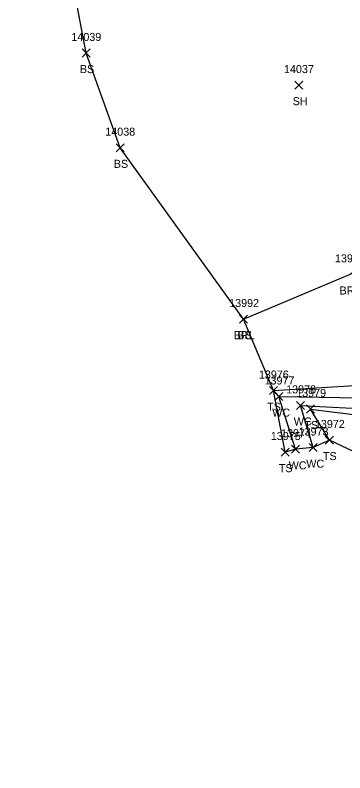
# Model space of a CAD drawing. Extents: x 1439173 to 1457902, y 641926 to 659889.
# Drawn here: x 1446454.8 to 1446536.8, y 652369.2 to 652557.8 of the extents above; entities that cross this region are included whole.
import ezdxf

# ---------------------------------------------------------------- set-up
doc = ezdxf.new("R2010")
doc.units = 0
for name, color, linetype in [('L_A', 7, 'Continuous'), ('L_I', 7, 'Continuous'), ('L_TIC', 7, 'Continuous'), ('LABL', 7, 'Continuous'), ('LAWE', 7, 'Continuous'), ('LELB', 7, 'Continuous'), ('LSOGP', 7, 'Continuous')]:
    doc.layers.add(name, color=color, linetype=linetype)

msp = doc.modelspace()

# ---------------------------------------------------------------- linework, layer by layer
at = {"layer": 'L_TIC'}
for points in [[(1446471.43, 652547.33), (1446473.43, 652549.33)], [(1446473.43, 652547.33), (1446471.43, 652549.33)], [(1446524.32, 652539.34), (1446526.32, 652541.34)], [(1446526.32, 652539.34), (1446524.32, 652541.34)], [(1446479.86, 652523.76), (1446481.86, 652525.76)], [(1446481.86, 652523.76), (1446479.86, 652525.76)], [(1446510.6, 652481.12), (1446512.6, 652483.12)], [(1446512.6, 652481.12), (1446510.6, 652483.12)], [(1446510.6, 652481.12), (1446512.6, 652483.12)], [(1446512.6, 652481.12), (1446510.6, 652483.12)], [(1446518.05, 652463.33), (1446520.05, 652465.33)], [(1446520.05, 652463.33), (1446518.05, 652465.33)], [(1446519.4, 652461.85), (1446521.4, 652463.85)], [(1446521.4, 652461.85), (1446519.4, 652463.85)], [(1446524.78, 652459.64), (1446526.78, 652461.64)], [(1446526.78, 652459.64), (1446524.78, 652461.64)], [(1446527.28, 652458.75), (1446529.28, 652460.75)], [(1446529.28, 652458.75), (1446527.28, 652460.75)], [(1446531.93, 652451.03), (1446533.93, 652453.03)], [(1446533.93, 652451.03), (1446531.93, 652453.03)], [(1446520.96, 652448.03), (1446522.96, 652450.03)], [(1446522.96, 652448.03), (1446520.96, 652450.03)], [(1446523.51, 652448.73), (1446525.51, 652450.73)], [(1446525.51, 652448.73), (1446523.51, 652450.73)], [(1446527.88, 652449.15), (1446529.88, 652451.15)], [(1446529.88, 652449.15), (1446527.88, 652451.15)]]:
    msp.add_lwpolyline(points, dxfattribs=at)
at = {"layer": 'LABL'}
msp.add_lwpolyline([(1446511.6, 652482.12), (1446537.93, 652493.24), (1446565.25, 652510.91), (1446567.16, 652525.17), (1446553.97, 652542.75)], dxfattribs=at)
at = {"layer": 'LAWE'}
for points in [[(1446524.51, 652449.73), (1446520.4, 652462.85), (1446540.62, 652462.55), (1446547.4, 652470.94), (1446552.24, 652487.73), (1446571.24, 652505.95), (1446580.71, 652525.54), (1446584.35, 652537.61), (1446564.1, 652549.66), (1446562.29, 652576.83), (1446561.93, 652590.68), (1446541.55, 652603.59), (1446519.36, 652618.66), (1446495.8, 652625.96), (1446489.94, 652634.47), (1446490.28, 652643.27), (1446496.68, 652649.42), (1446495.37, 652650.43), (1446499.26, 652649.9), (1446508.09, 652654.23), (1446503.19, 652659.92), (1446517.6, 652668.91), (1446530.7, 652673.09), (1446542.85, 652683.46)], [(1446528.88, 652450.15), (1446525.78, 652460.64), (1446541.85, 652459.78), (1446550.79, 652470.11), (1446555.73, 652485.01), (1446575.67, 652504.74), (1446584.83, 652523.7), (1446591.39, 652539.24), (1446585.24, 652543.96), (1446568.05, 652551.3), (1446570.05, 652579.17)]]:
    msp.add_lwpolyline(points, dxfattribs=at)
at = {"layer": 'LELB'}
for points in [[(1446521.96, 652449.03), (1446519.05, 652464.33), (1446540.45, 652465.71), (1446545.28, 652471.85), (1446550.01, 652488.49), (1446568.52, 652507.26), (1446575.95, 652527.46), (1446577.22, 652536.21), (1446561.14, 652547.97), (1446558.97, 652571.69), (1446557.69, 652588.48), (1446539.96, 652601.47), (1446519.16, 652614.98), (1446494.27, 652623.55), (1446488.51, 652634.53), (1446488.27, 652643.75), (1446501.06, 652658.94), (1446499.86, 652665.43), (1446510.93, 652671.03), (1446514.48, 652671.18), (1446521.62, 652672.79), (1446527.87, 652675.83), (1446542.14, 652685.77)], [(1446511.6, 652482.12), (1446480.86, 652524.76), (1446472.43, 652548.33), (1446467.58, 652573.72), (1446454.76, 652599.97), (1446468.7, 652626.93), (1446478.64, 652652.28), (1446486.36, 652658.33)], [(1446532.93, 652452.03), (1446528.28, 652459.75), (1446542.26, 652457.97), (1446552.64, 652468.3), (1446557.61, 652482.89), (1446577.39, 652504.21), (1446587.11, 652522.7), (1446593.83, 652537.15), (1446593.63, 652544.53), (1446586.71, 652547.81), (1446569.66, 652552.3), (1446573.64, 652579.09), (1446576.03, 652598.02), (1446575.25, 652601.82), (1446567.07, 652605.5), (1446555.61, 652603.63), (1446544.04, 652609.93), (1446526.47, 652623.49)]]:
    msp.add_lwpolyline(points, dxfattribs=at)
at = {"layer": 'LSOGP'}
msp.add_lwpolyline([(1446584.25, 652368.13), (1446576.96, 652380.75), (1446562.88, 652412.69), (1446566.14, 652436.36), (1446532.93, 652452.03), (1446528.88, 652450.14), (1446524.52, 652449.73), (1446521.96, 652449.03), (1446519.05, 652464.33), (1446511.6, 652482.11), (1446480.86, 652524.76), (1446472.43, 652548.32), (1446467.58, 652573.71)], dxfattribs=at)

# ---------------------------------------------------------------- texts
at = {"layer": 'L_A'}
for s, p in [('BS', (1446470.87, 652543.33)), ('SH', (1446523.81, 652535.34)), ('BS', (1446479.3, 652519.76)), ('BRL', (1446535.48, 652488.24)), ('BRL', (1446509.14, 652477.12)), ('BS', (1446510.04, 652477.12)), ('TS', (1446517.46, 652459.33)), ('WC', (1446518.71, 652457.85)), ('WC', (1446524.09, 652455.64)), ('TS', (1446526.69, 652454.75)), ('TS', (1446531.34, 652447.03)), ('TS', (1446520.37, 652444.03)), ('WC', (1446522.82, 652444.73)), ('WC', (1446527.19, 652445.15))]:
    msp.add_text(s, height=2, dxfattribs=at).set_placement(p)
at = {"layer": 'L_I'}
for s, p in [('14039', (1446468.75, 652551.33)), ('14037', (1446521.65, 652543.34)), ('14038', (1446477.19, 652527.76)), ('13993', (1446534.34, 652496.24)), ('13992', (1446508, 652485.12)), ('13992', (1446508, 652485.12)), ('13976', (1446515.4, 652467.33)), ('13977', (1446516.81, 652465.85)), ('13978', (1446522.19, 652463.64)), ('13979', (1446524.68, 652462.75)), ('13972', (1446529.34, 652455.03)), ('13973', (1446525.29, 652453.15)), ('13975', (1446518.37, 652452.03)), ('13974', (1446520.92, 652452.73))]:
    msp.add_text(s, height=2, dxfattribs=at).set_placement(p)

doc.saveas('drawing.dxf')
